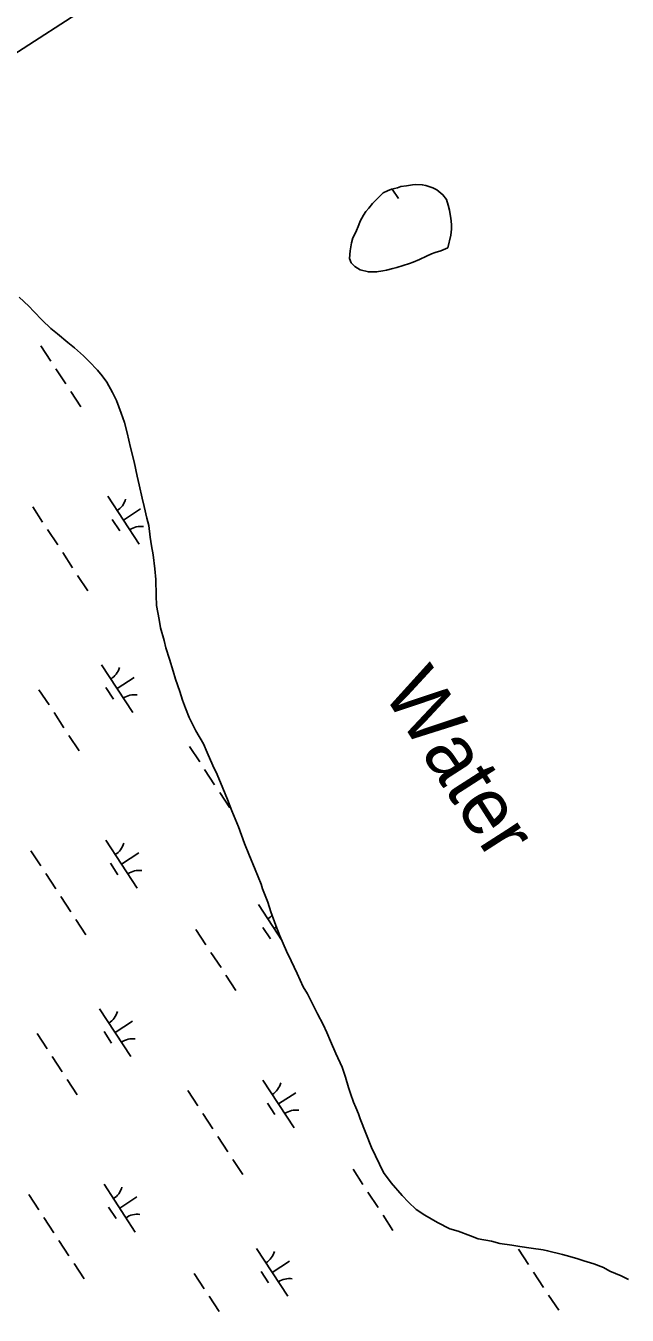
# Model space of a CAD drawing. Extents: x 3945642 to 3966284, y 206476 to 228921.
# Drawn here: x 3953001 to 3953528, y 223146 to 224274 of the extents above; entities that cross this region are included whole.
import ezdxf

# ---------------------------------------------------------------- set-up
doc = ezdxf.new("R2010")
doc.units = 0
for name, color, linetype in [('V-GRID-FRAM', 7, 'Continuous'), ('V-RIVR-IDEN', 7, 'Continuous'), ('V-TOPO-SHOR', 7, 'Continuous'), ('V-WETL-SWMP', 7, 'Continuous')]:
    doc.layers.add(name, color=color, linetype=linetype)

msp = doc.modelspace()

# ---------------------------------------------------------------- linework, layer by layer
at = {"layer": 'V-GRID-FRAM'}
msp.add_lwpolyline([(3956475, 226502.1), (3964764.2, 213849), (3957669.1, 209282.6), (3949512, 222000.5), (3956475, 226502.1)], dxfattribs=at)
at = {"layer": 'V-TOPO-SHOR'}
for points in [[(3953370.7, 224080.1), (3953364.6, 224077.6), (3953359.5, 224076), (3953356.3, 224074.9), (3953352, 224072.8), (3953345.9, 224069.9), (3953340.2, 224067.4), (3953337.1, 224066.3), (3953331.5, 224064.6), (3953325.9, 224062.9), (3953322.6, 224062.1), (3953317, 224060.6), (3953313.7, 224059.9), (3953308.3, 224059), (3953301.1, 224059), (3953294, 224060.9), (3953289.2, 224063.7), (3953286, 224067), (3953284.5, 224070.9), (3953285, 224077.5), (3953286.3, 224084.6), (3953287.5, 224088.7), (3953290, 224093.8), (3953292.6, 224100.2), (3953294, 224103.5), (3953296.8, 224108.8), (3953298.9, 224112), (3953301.4, 224114.9), (3953304.8, 224118.9), (3953307.1, 224121.1), (3953310.4, 224124.7), (3953314.1, 224128.3), (3953317.8, 224130), (3953321.4, 224131.4), (3953326.5, 224132.7), (3953329.4, 224133.7), (3953334.5, 224134.4), (3953339.6, 224135.1), (3953342.7, 224135.4), (3953348.2, 224135.3), (3953351.5, 224134.7), (3953357.6, 224132.7), (3953361, 224130.9), (3953366.3, 224126.5), (3953369.5, 224122.3), (3953371.1, 224117.3), (3953372.2, 224113.1), (3953372.8, 224109.3), (3953373.4, 224106), (3953373.9, 224100.4), (3953373.9, 224096.4), (3953373.4, 224091.3), (3953370.7, 224080.1)], [(3953281, 223354.2), (3953278, 223362.8), (3953272.6, 223374.9), (3953268, 223385.8), (3953264.6, 223393.3), (3953261.6, 223400.2), (3953256.6, 223409.7), (3953253, 223416.6), (3953247.6, 223427.1), (3953244, 223433.3), (3953238.6, 223444.8), (3953233.3, 223456), (3953229.3, 223464.5), (3953223.6, 223478), (3953220, 223486.9), (3953215.6, 223499), (3953212.9, 223507.2), (3953208.3, 223519), (3953207.2, 223523), (3953201.9, 223535.8), (3953196.2, 223549.2), (3953192.6, 223558.8), (3953187.2, 223573.2), (3953181.5, 223587.3), (3953177.8, 223597.2), (3953173.5, 223607), (3953168.5, 223619.2), (3953164.8, 223627.1), (3953159.8, 223638.2), (3953156.5, 223645.8), (3953149.8, 223657.3), (3953144.2, 223669.1), (3953140.8, 223677), (3953138.2, 223684.2), (3953135.8, 223691.7), (3953132.1, 223702.6), (3953130.1, 223709.5), (3953126.8, 223720), (3953123.7, 223729.9), (3953122.1, 223736.4), (3953119, 223747.6), (3953117.7, 223754.8), (3953115.6, 223767), (3953115.2, 223775.9), (3953114.8, 223789.7), (3953114.1, 223799.2), (3953112.4, 223811.4), (3953111, 223819.3), (3953110, 223826.9), (3953108.6, 223837.1), (3953107, 223843.6), (3953104.6, 223853.8), (3953102.9, 223861.1), (3953100.2, 223872.6), (3953098.5, 223880.1), (3953095.8, 223892.9), (3953092.8, 223905.4), (3953089.7, 223918.2), (3953087.4, 223927.1), (3953084.4, 223935.3), (3953080.3, 223946.5), (3953077, 223953.4), (3953072, 223962.6), (3953068, 223968.1), (3953063.7, 223973.1), (3953056.4, 223980.6), (3953051.5, 223985.5), (3953043.5, 223992.7), (3953037.9, 223997.3), (3953028.7, 224004.8), (3953023, 224009.4), (3953015.4, 224016.9), (3953008.1, 224024.4), (3953003.5, 224029), (3952995.2, 224036.8)], [(3953528.9, 223177), (3953522.6, 223180.2), (3953512.7, 223184.4), (3953507.1, 223187.4), (3953498.5, 223190.6), (3953489.9, 223193.5), (3953483.7, 223195.5), (3953474.4, 223198), (3953471.1, 223199), (3953458, 223202.2), (3953454.3, 223202.9), (3953443.8, 223204.5), (3953433.6, 223206), (3953426.7, 223207), (3953416.1, 223208.6), (3953408.9, 223210.5), (3953397.3, 223212.7), (3953390.4, 223215.3), (3953379.8, 223219.2), (3953372.3, 223221.5), (3953361.7, 223227), (3953350.5, 223233.2), (3953342.9, 223238.4), (3953336.3, 223244.6), (3953330.6, 223250.5), (3953321, 223261.7), (3953314.4, 223270.8), (3953303.7, 223292.5), (3953294, 223317.8), (3953292.4, 223322.1), (3953290, 223327.6), (3953288, 223332.2), (3953285.3, 223339.8), (3953283.7, 223345), (3953281, 223354.2)]]:
    msp.add_lwpolyline(points, dxfattribs=at)
at = {"layer": 'V-WETL-SWMP'}
for p, q in [((3953322, 224131.5), (3953327.5, 224123.2)), ((3953003.5, 224029), (3952995.2, 224036.8)), ((3953008.1, 224024.4), (3953003.5, 224029)), ((3953015.4, 224016.9), (3953008.1, 224024.4)), ((3953023, 224009.4), (3953015.4, 224016.9)), ((3953028.7, 224004.8), (3953023, 224009.4)), ((3953037.9, 223997.3), (3953028.7, 224004.8)), ((3953014.1, 223994.4), (3953022.9, 223981)), ((3953043.5, 223992.7), (3953037.9, 223997.3)), ((3953051.5, 223985.5), (3953043.5, 223992.7)), ((3953056.4, 223980.6), (3953051.5, 223985.5)), ((3953063.7, 223973.1), (3953056.4, 223980.6)), ((3953027.3, 223974.3), (3953036.1, 223961)), ((3953068, 223968.1), (3953063.7, 223973.1)), ((3953072, 223962.6), (3953068, 223968.1)), ((3953040.4, 223954.3), (3953049.2, 223940.9)), ((3953077, 223953.4), (3953072, 223962.6)), ((3953080.3, 223946.5), (3953077, 223953.4)), ((3953084.4, 223935.3), (3953080.3, 223946.5)), ((3953087.4, 223927.1), (3953084.4, 223935.3)), ((3953089.7, 223918.2), (3953087.4, 223927.1)), ((3953092.8, 223905.4), (3953089.7, 223918.2)), ((3953095.8, 223892.9), (3953092.8, 223905.4)), ((3953098.5, 223880.1), (3953095.8, 223892.9)), ((3953100.2, 223872.6), (3953098.5, 223880.1)), ((3953102.9, 223861.1), (3953100.2, 223872.6)), ((3953007, 223853.4), (3953015.7, 223840)), ((3953072.8, 223862.6), (3953100.2, 223820.7)), ((3953104.6, 223853.8), (3953102.9, 223861.1)), ((3953106.9, 223843.6), (3953104.6, 223853.8)), ((3953076.7, 223842.4), (3953083.3, 223832.4)), ((3953086.5, 223841.6), (3953101.5, 223851.5)), ((3953108.6, 223837.1), (3953106.9, 223843.6)), ((3953020.1, 223833.4), (3953028.9, 223820)), ((3953110, 223826.9), (3953108.6, 223837.1)), ((3953111, 223819.3), (3953110, 223826.9)), ((3953112.4, 223811.4), (3953111, 223819.3)), ((3953033.3, 223813.3), (3953042, 223799.9)), ((3953114.1, 223799.2), (3953112.4, 223811.4)), ((3953114.8, 223789.7), (3953114.1, 223799.2)), ((3953046.4, 223793.2), (3953055.2, 223779.8)), ((3953115.2, 223775.9), (3953114.8, 223789.7)), ((3953115.6, 223767), (3953115.2, 223775.9)), ((3953117.7, 223754.8), (3953115.6, 223767)), ((3953119, 223747.6), (3953117.7, 223754.8)), ((3953122.1, 223736.4), (3953119, 223747.6)), ((3953123.7, 223729.9), (3953122.1, 223736.4)), ((3953126.8, 223720), (3953123.7, 223729.9)), ((3953130.1, 223709.5), (3953126.8, 223720)), ((3953067.2, 223715.2), (3953094.6, 223673.4)), ((3953132.1, 223702.6), (3953130.1, 223709.5)), ((3953071.2, 223695.1), (3953077.7, 223685)), ((3953080.9, 223694.3), (3953096, 223704.1)), ((3953135.8, 223691.7), (3953132.1, 223702.6)), ((3953012.5, 223693.3), (3953021.3, 223680)), ((3953138.2, 223684.2), (3953135.8, 223691.7)), ((3953140.8, 223677), (3953138.2, 223684.2)), ((3953025.7, 223673.3), (3953034.4, 223659.9)), ((3953144.2, 223669.1), (3953140.8, 223677)), ((3953149.8, 223657.3), (3953144.2, 223669.1)), ((3953038.8, 223653.2), (3953047.6, 223639.8)), ((3953156.5, 223645.8), (3953149.8, 223657.3)), ((3953144.5, 223643.5), (3953153.3, 223630.1)), ((3953159.8, 223638.2), (3953156.5, 223645.8)), ((3953164.8, 223627.1), (3953159.8, 223638.2)), ((3953168.5, 223619.2), (3953164.8, 223627.1)), ((3953157.6, 223623.4), (3953166.4, 223610.1)), ((3953173.5, 223607), (3953168.5, 223619.2)), ((3953177.8, 223597.2), (3953173.5, 223607)), ((3953170.8, 223603.4), (3953179.6, 223590)), ((3953181.5, 223587.3), (3953177.8, 223597.2)), ((3953187.2, 223573.2), (3953181.5, 223587.3)), ((3953192.6, 223558.8), (3953187.2, 223573.2)), ((3953071.1, 223561.5), (3953098.5, 223519.7)), ((3953196.2, 223549.3), (3953192.6, 223558.8)), ((3953005.3, 223552.4), (3953014.1, 223539)), ((3953084.8, 223540.6), (3953099.9, 223550.4)), ((3953201.9, 223535.8), (3953196.2, 223549.3)), ((3953075.1, 223541.4), (3953081.7, 223531.3)), ((3953018.5, 223532.3), (3953027.3, 223518.9)), ((3953207.2, 223523), (3953201.9, 223535.8)), ((3953208.3, 223519), (3953207.2, 223523)), ((3953212.9, 223507.2), (3953208.3, 223519)), ((3953031.7, 223512.2), (3953040.4, 223498.8)), ((3953204.7, 223505.3), (3953225.5, 223473.5)), ((3953215.6, 223499), (3953212.9, 223507.2)), ((3953044.8, 223492.1), (3953053.6, 223478.7)), ((3953220, 223486.9), (3953215.6, 223499)), ((3953150, 223483.4), (3953158.8, 223470)), ((3953208.7, 223485.1), (3953215.3, 223475.1)), ((3953218.4, 223484.3), (3953220.5, 223485.7)), ((3953223.6, 223478), (3953220, 223486.9)), ((3953229.3, 223464.5), (3953223.6, 223478)), ((3953163.2, 223463.3), (3953172, 223450)), ((3953233.3, 223456), (3953229.3, 223464.5)), ((3953238.6, 223444.8), (3953233.3, 223456)), ((3953176.3, 223443.3), (3953185.1, 223429.9)), ((3953244, 223433.3), (3953238.6, 223444.8)), ((3953247.6, 223427.1), (3953244, 223433.3)), ((3953253, 223416.6), (3953247.6, 223427.1)), ((3953065.6, 223414.1), (3953093, 223372.3)), ((3953256.6, 223409.7), (3953253, 223416.6)), ((3953079.3, 223393.2), (3953094.3, 223403.1)), ((3953261.6, 223400.2), (3953256.6, 223409.7)), ((3953010.9, 223392.3), (3953019.7, 223378.9)), ((3953069.5, 223394), (3953076.1, 223383.9)), ((3953264.6, 223393.3), (3953261.6, 223400.2)), ((3953268, 223385.8), (3953264.6, 223393.3)), ((3953272.6, 223374.9), (3953268, 223385.8)), ((3953024, 223372.2), (3953032.8, 223358.8)), ((3953278, 223362.8), (3953272.6, 223374.9)), ((3953281, 223354.2), (3953278, 223362.8)), ((3953037.2, 223352.1), (3953046, 223338.7)), ((3953208.7, 223351.6), (3953236.1, 223309.7)), ((3953283.7, 223345), (3953281, 223354.2)), ((3953285.3, 223339.8), (3953283.7, 223345)), ((3953142.9, 223342.4), (3953151.6, 223329.1)), ((3953222.4, 223330.7), (3953237.4, 223340.5)), ((3953288, 223332.2), (3953285.3, 223339.8)), ((3953156, 223322.4), (3953164.8, 223309)), ((3953212.6, 223331.4), (3953219.2, 223321.4)), ((3953290, 223327.6), (3953288, 223332.2)), ((3953292.4, 223322.1), (3953290, 223327.6)), ((3953294, 223317.8), (3953292.4, 223322.1)), ((3953303.7, 223292.5), (3953294, 223317.8)), ((3953169.2, 223302.3), (3953177.9, 223288.9)), ((3953314.4, 223270.8), (3953303.7, 223292.5)), ((3953182.3, 223282.2), (3953191.1, 223268.8)), ((3953287.6, 223273.5), (3953296.3, 223260.1)), ((3953321, 223261.7), (3953314.4, 223270.8)), ((3953069.5, 223260.4), (3953096.9, 223218.6)), ((3953330.6, 223250.5), (3953321, 223261.7)), ((3953003.7, 223251.3), (3953012.5, 223237.9)), ((3953083.2, 223239.5), (3953098.3, 223249.4)), ((3953300.7, 223253.4), (3953309.5, 223240)), ((3953336.3, 223244.6), (3953330.6, 223250.5)), ((3953342.9, 223238.4), (3953336.3, 223244.6)), ((3953073.5, 223240.3), (3953080.1, 223230.3)), ((3953313.9, 223233.4), (3953322.6, 223220)), ((3953350.5, 223233.2), (3953342.9, 223238.4)), ((3953361.7, 223227), (3953350.5, 223233.2)), ((3953016.9, 223231.2), (3953025.6, 223217.8)), ((3953372.3, 223221.5), (3953361.7, 223227)), ((3953379.8, 223219.2), (3953372.3, 223221.5)), ((3953030, 223211.1), (3953038.8, 223197.8)), ((3953390.4, 223215.3), (3953379.8, 223219.2)), ((3953397.3, 223212.7), (3953390.4, 223215.3)), ((3953408.9, 223210.5), (3953397.3, 223212.7)), ((3953416.1, 223208.6), (3953408.9, 223210.5)), ((3953203.1, 223204.2), (3953230.5, 223162.4)), ((3953426.7, 223207), (3953416.1, 223208.6)), ((3953433.6, 223206), (3953426.7, 223207)), ((3953432.7, 223203.6), (3953441.4, 223190.2)), ((3953443.8, 223204.5), (3953433.6, 223206)), ((3953454.3, 223202.9), (3953443.8, 223204.5)), ((3953458, 223202.2), (3953454.3, 223202.9)), ((3953471.1, 223199), (3953458, 223202.2)), ((3953474.4, 223198), (3953471.1, 223199)), ((3953483.7, 223195.5), (3953474.4, 223198)), ((3953043.2, 223191.1), (3953052, 223177.7)), ((3953216.8, 223183.3), (3953231.9, 223193.1)), ((3953489.9, 223193.5), (3953483.7, 223195.5)), ((3953498.5, 223190.6), (3953489.9, 223193.5)), ((3953507.1, 223187.4), (3953498.5, 223190.6)), ((3953512.7, 223184.4), (3953507.1, 223187.4)), ((3953148.4, 223182.4), (3953157.2, 223169)), ((3953207.1, 223184.1), (3953213.6, 223174)), ((3953445.8, 223183.5), (3953454.6, 223170.1)), ((3953522.6, 223180.2), (3953512.7, 223184.4)), ((3953528.9, 223177), (3953522.6, 223180.2)), ((3953161.6, 223162.3), (3953170.3, 223148.9)), ((3953459, 223163.4), (3953467.8, 223150.1))]:
    msp.add_line(p, q, dxfattribs=at)
msp.add_lwpolyline([(3953370.7, 224080.1), (3953364.6, 224077.6), (3953359.5, 224076), (3953356.3, 224074.9), (3953352, 224072.8), (3953345.9, 224069.9), (3953340.2, 224067.4), (3953337.1, 224066.3), (3953331.5, 224064.6), (3953325.9, 224062.9), (3953322.6, 224062.1), (3953317, 224060.6), (3953313.7, 224059.9), (3953308.3, 224059), (3953301.1, 224059), (3953294, 224060.9), (3953289.2, 224063.7), (3953286, 224067), (3953284.5, 224070.9), (3953285, 224077.5), (3953286.3, 224084.6), (3953287.5, 224088.7), (3953290, 224093.8), (3953292.6, 224100.2), (3953294, 224103.5), (3953296.8, 224108.8), (3953298.9, 224112), (3953301.4, 224114.9), (3953304.8, 224118.9), (3953307.1, 224121.1), (3953310.4, 224124.7), (3953314.1, 224128.3), (3953317.8, 224130), (3953321.4, 224131.4), (3953326.5, 224132.7), (3953329.4, 224133.7), (3953334.5, 224134.4), (3953339.6, 224135.1), (3953342.7, 224135.4), (3953348.2, 224135.3), (3953351.5, 224134.7), (3953357.6, 224132.7), (3953361, 224130.9), (3953366.3, 224126.5), (3953369.5, 224122.3), (3953371.1, 224117.3), (3953372.2, 224113.1), (3953372.8, 224109.3), (3953373.4, 224106), (3953373.9, 224100.4), (3953373.9, 224096.4), (3953373.4, 224091.3)], close=True, dxfattribs=at)
for centre, start, end in [((3953071.5, 223864.9), 302.4575, 344.0011), ((3953101.8, 223818.7), 82.4574, 124.0011), ((3953066, 223717.5), 302.4575, 344.0011), ((3953096.2, 223671.3), 82.4574, 124.0011), ((3953069.9, 223563.8), 302.4575, 344.0011), ((3953100.2, 223517.6), 82.4574, 124.0011), ((3953203.5, 223507.6), 302.4575, 318.6223), ((3953233.8, 223461.4), 122.2517, 124.0011), ((3953064.4, 223416.4), 302.4575, 344.0011), ((3953094.6, 223370.2), 82.4574, 124.0011), ((3953207.4, 223353.9), 302.4575, 344.0011), ((3953237.7, 223307.7), 82.4574, 124.0011), ((3953068.3, 223262.7), 302.4575, 344.0011), ((3953098.6, 223216.5), 82.4574, 124.0011), ((3953201.9, 223206.5), 302.4575, 344.0011), ((3953232.1, 223160.3), 82.4574, 124.0011)]:
    msp.add_arc(centre, 17.6, start, end, dxfattribs=at)

# ---------------------------------------------------------------- texts
at = {"layer": 'V-RIVR-IDEN'}
msp.add_text('Water', height=50, rotation=302.6757, dxfattribs=at).set_placement((3953312.7, 223691.5))

doc.saveas('drawing.dxf')
